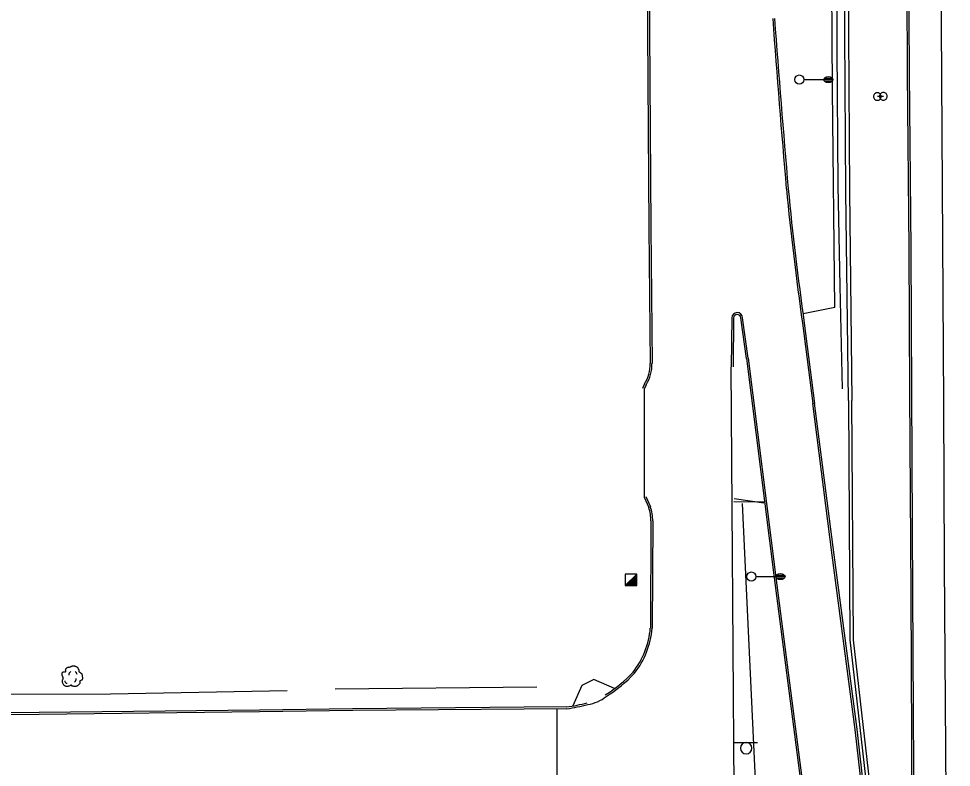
# Model space of a CAD drawing. Extents: x 2145380 to 2157287, y 139568 to 149130.
# Drawn here: x 2150462.3 to 2150767.1, y 145143.3 to 145388.1 of the extents above; entities that cross this region are included whole.
import ezdxf

# ---------------------------------------------------------------- set-up
doc = ezdxf.new("R2010")
doc.units = 0
for name, color, linetype in [('TOPO_Asphalt', 7, 'Continuous'), ('TOPO_Concrete', 7, 'Continuous'), ('TOPO_Curb Back', 7, 'Continuous'), ('TOPO_Fence', 7, 'Continuous'), ('TOPO_Flowline', 7, 'Continuous'), ('TOPO_Light Pole', 7, 'Continuous'), ('TOPO_Misc', 7, 'Continuous'), ('TOPO_Sign', 7, 'Continuous'), ('TOPO_Tree', 7, 'Continuous'), ('TOPO_Wall Freestanding', 7, 'Continuous')]:
    doc.layers.add(name, color=color, linetype=linetype)

# ---------------------------------------------------------------- blocks, each defined once
blk = doc.blocks.new('LP')
at = {"layer": 'TOPO_Light Pole'}
blk.add_line((3.81, 0), (20.32, 0), dxfattribs=at)
for points in [[(20.32, 0), (27.94, 0)], [(20.32, 0), (23.5, 0)], [(20.83, 1.27), (27.43, 1.27)], [(20.83, 1.27), (23.5, 1.27)], [(23.71, 1.27), (27.43, 1.27)], [(23.71, 0), (27.94, 0)], [(20.83, -1.27), (27.43, -1.27)], [(20.83, -1.27), (23.5, -1.27)], [(23.71, -1.27), (27.43, -1.27)]]:
    blk.add_lwpolyline(points, dxfattribs=at)
blk.add_circle((0, 0), 3.81, dxfattribs=at)
blk.add_ellipse((24.13, 0), major_axis=(3.81, 0), ratio=0.666667, dxfattribs=at)
blk = doc.blocks.new('POST')
at = {"layer": 'TOPO_Misc'}
for start, end in [(89.99996, 180.00004), (179.99996, 270.00004), (359.99996, 90.00004), (269.99996, 0.00004)]:
    blk.add_arc((-0.01, 0.03), 3.16, start, end, dxfattribs=at)
blk = doc.blocks.new('TREE')
at = {"layer": 'TOPO_Tree'}
for points in [[(-14.1, -0.4), (-14.2, 0.5), (-14.4, 1.4), (-14.6, 2.3), (-14.8, 3.2), (-15.5, 4), (-15.7, 4.9), (-15.8, 5.6), (-15.7, 6.3), (-15.7, 7), (-15.6, 7.9), (-15.7, 8.8), (-15.1, 9.7), (-14.6, 10.4), (-13.8, 10.5), (-13, 10.7), (-12.2, 11), (-11.1, 10), (-10.4, 10.7), (-9.4, 11.7), (-10.3, 13.3), (-9.8, 14.4), (-9.6, 15.1), (-9.3, 15.9), (-8.8, 16.5), (-8.2, 17.3), (-7.5, 17.7), (-6.7, 18.1), (-6.1, 18.4), (-5.6, 18.6), (-5.1, 18.7), (-4.5, 18.7), (-4, 18.5), (-3.5, 18.1)], [(-3.5, 17.6), (-3.1, 18.3), (-2.6, 18.8), (-1.9, 19.2), (-1, 19.7), (-0.2, 20), (0.7, 20.2), (1.6, 20.5), (2.5, 20.8), (3.4, 20.8), (4.1, 20.7), (4.8, 20.5), (5.5, 20.2), (6.4, 19.9), (7.3, 19.7), (8.2, 19.2), (9.4, 18.4), (10, 17.2), (10.8, 16), (11.2, 15.3), (11.6, 14.6), (11.9, 13.9), (12.2, 13.1), (11.4, 12), (11.9, 11.2), (12, 11), (12.2, 10.9), (12.4, 10.7), (12.9, 10.4), (13.5, 10), (14, 9.7), (14.7, 9.2), (15.4, 8.7), (16.1, 8.1), (16.7, 7.5), (16.9, 6.7), (17.1, 6), (17.6, 4.4), (17.7, 2.8), (17.7, 1.2), (17.7, -0.2), (17.8, -2.2), (16.6, -3), (15.5, -3.8), (14.3, -4.6), (13.2, -5.3)], [(13.2, -5.3), (13.3, -5.8), (13.4, -6.3), (13.4, -6.7), (13.8, -8.5), (12.2, -10), (10.8, -11.5), (10, -12.3), (9.1, -12.8), (8.2, -13.1), (6, -13.8), (3.3, -13.6), (1.3, -13.1), (0.5, -12.9), (-0.1, -11.4), (-0.8, -11.5), (-2, -11.6), (-3.3, -12.8), (-4.5, -13.1), (-6.1, -13.5), (-7.8, -14), (-9.3, -13.6), (-11.4, -13.1), (-12.8, -11.4), (-14.1, -9.4), (-15.3, -7.3), (-15.6, -5.1), (-15.1, -3), (-14.9, -1.9), (-13.9, -0.8), (-13.5, 0.1)], [(-4.2, 5.1), (-4.5, 6.1), (-4.3, 7.2), (-3.8, 8.2), (-3.3, 9.3), (-2.7, 10.3), (-1.6, 11)], [(5.9, 11.2), (6.5, 10.7), (7, 10.2), (7.4, 9.5), (7.9, 8.6), (8.3, 7.6), (8.5, 6.6)], [(-11.4, -4.5), (-11.5, -5.4), (-11, -6.3), (-10.1, -7.2), (-9.3, -8), (-8.5, -8.3), (-7.7, -8.1)], [(4.8, -6.3), (5.7, -5.7), (6.3, -4.9), (6.8, -3.9), (7.4, -2.8), (7.6, -1.7), (7.5, -0.6)]]:
    blk.add_open_spline(points, degree=3, dxfattribs=at)

msp = doc.modelspace()

# ---------------------------------------------------------------- linework, layer by layer
at = {"layer": 'TOPO_Asphalt'}
for p, q in [((2150696.56, 145070.83), (2150695.17, 145274.19)), ((2150666.66, 145266.92), (2150666.68, 145231.62)), ((2150638.12, 145162.42), (2150638.15, 145136.38))]:
    msp.add_line(p, q, dxfattribs=at)
msp.add_lwpolyline([(2150767.1, 144779.79), (2150766.9, 144883.57), (2150766.39, 144982.8), (2150765.7, 145088.81), (2150764.88, 145209.8), (2150764.6, 145262.23), (2150764.02, 145368.54), (2150763.38, 145474.93), (2150762.94, 145559.72), (2150762.77, 145587.93)], dxfattribs=at)
msp.add_arc((2150646.56, 145175.94), 12.21, 278.0862, 309.4396, dxfattribs=at)
at = {"layer": 'TOPO_Concrete'}
for p, q in [((2150728.98, 145293.64), (2150718.63, 145291.53)), ((2150696.02, 145230.22), (2150706.04, 145230.14))]:
    msp.add_line(p, q, dxfattribs=at)
for points in [[(2150728.98, 145293.64), (2150728.23, 145364.9), (2150727.98, 145415.61), (2150727.41, 145416.47), (2150727.33, 145422.95), (2150727.81, 145423.89), (2150727.67, 145480.36), (2150727.41, 145501.57), (2150727.16, 145547.02), (2150731.41, 145547.05)], [(2150696.07, 145231.21), (2150705.78, 145229.79)], [(2150657.01, 145169.03), (2150650.25, 145171.97), (2150646.38, 145170.03), (2150643.38, 145163.36)]]:
    msp.add_lwpolyline(points, dxfattribs=at)
at = {"layer": 'TOPO_Curb Back'}
for points in [[(2150751.45, 145587.86), (2150751.52, 145576.51), (2150751.9, 145524.62), (2150752.05, 145474.97), (2150752.41, 145425.27), (2150752.71, 145370.26), (2150753.26, 145312.69), (2150753.43, 145265.88)], [(2150752.05, 145587.86), (2150752.12, 145576.51), (2150752.5, 145524.62), (2150752.65, 145474.98), (2150753.01, 145425.27), (2150753.31, 145370.26), (2150753.86, 145312.7), (2150754.03, 145265.88)], [(2150667.7, 145416.95), (2150667.8, 145383.88), (2150668.27, 145319.8), (2150668.67, 145275.34)], [(2150668.3, 145416.97), (2150668.4, 145383.89), (2150668.87, 145319.8), (2150669.27, 145275.35)], [(2150695.34, 145290.22), (2150695.17, 145274.19)], [(2150695.94, 145290.21), (2150695.77, 145274.19)], [(2150700.12, 145276.98), (2150698.29, 145290.23)], [(2150700.71, 145277.06), (2150698.89, 145290.29)], [(2150718.46, 145288.47), (2150721.78, 145262.23)], [(2150719.05, 145288.55), (2150722.38, 145262.3)], [(2150700.12, 145276.98), (2150709.18, 145205.3), (2150717.36, 145142.29), (2150723.55, 145093.52), (2150728.66, 145052.54), (2150735.91, 144999)], [(2150700.72, 145277.05), (2150709.77, 145205.38), (2150717.96, 145142.37), (2150724.15, 145093.6), (2150729.25, 145052.62), (2150736.5, 144999.11)], [(2150666.86, 145268.67), (2150666.13, 145267.19)], [(2150667.39, 145268.38), (2150666.66, 145266.92)], [(2150753.43, 145265.88), (2150753.81, 145200.18), (2150754.35, 145104.5), (2150754.75, 145026.66), (2150754.91, 145000.26)], [(2150754.03, 145265.88), (2150754.41, 145200.19), (2150754.95, 145104.5), (2150755.35, 145026.66), (2150755.51, 145000.25)], [(2150752.34, 144999.64), (2150745.55, 145066.1), (2150743.06, 145090.36), (2150735.72, 145155.67), (2150728.2, 145212.71), (2150721.78, 145262.23)], [(2150752.93, 144999.81), (2150746.15, 145066.17), (2150743.66, 145090.42), (2150736.32, 145155.74), (2150728.8, 145212.78), (2150722.38, 145262.31)], [(2150666.68, 145231.62), (2150668.2, 145228.25)], [(2150667.23, 145231.87), (2150668.76, 145228.47)], [(2150668.93, 145223.91), (2150668.73, 145188.81)], [(2150669.53, 145223.91), (2150669.33, 145188.78)], [(2150641.36, 145163.04), (2150627.48, 145162.94), (2150571.43, 145162.48), (2150540.94, 145162), (2150468.98, 145161.2), (2150383.21, 145160.56)], [(2150641.4, 145162.44), (2150627.48, 145162.34), (2150571.44, 145161.88), (2150540.95, 145161.4), (2150468.98, 145160.6), (2150383.23, 145159.96)]]:
    msp.add_lwpolyline(points, dxfattribs=at)
for centre, radius, start, end in [((2155111.19, 145712.97), 4414.45, 184.22076, 184.94529), ((2155109.32, 145712.81), 4411.97, 184.22062, 184.94533), ((2151708.99, 145429.78), 1000.56, 185.58404, 188.11904), ((2151709.24, 145429.81), 1000.21, 185.5847, 188.11915), ((2150697.12, 145290.19), 1.78, 3.1026, 179.1917), ((2150697.12, 145290.19), 1.18, 2.0186, 179.1453), ((2150656.2, 145275.13), 12.47, 328.7702, 0.9651), ((2150656.2, 145275.13), 13.07, 328.8806, 0.9546), ((2150654.65, 145223.75), 14.28, 0.6253, 18.3788), ((2150654.64, 145223.75), 14.88, 0.6064, 18.4962), ((2150641.72, 145191.12), 27.1, 322.0068, 355.1103), ((2150641.72, 145191.12), 27.7, 321.9543, 355.1599), ((2150631.95, 145203.3), 42.46, 301.3088, 317.1684), ((2150631.94, 145203.3), 43.06, 301.3092, 317.2015), ((2150634.25, 145214.92), 52.36, 277.7953, 285.3576), ((2150634.25, 145214.92), 52.96, 277.7534, 285.3575)]:
    msp.add_arc(centre, radius, start, end, dxfattribs=at)
at = {"layer": 'TOPO_Fence'}
msp.add_line((2150631.66, 145169.55), (2150565.69, 145168.81), dxfattribs=at)
for points in [[(2150733.08, 144353.15), (2150731.82, 144461.48), (2150729.81, 144554.28), (2150726.55, 144638.71), (2150721.83, 144744), (2150717.46, 144842.9), (2150712.1, 144948.81), (2150707.9, 145034), (2150703.43, 145132.27), (2150698.8, 145229.58)], [(2150550.08, 145168.3), (2150492.25, 145167.22), (2150450.52, 145167.1)]]:
    msp.add_lwpolyline(points, dxfattribs=at)
at = {"layer": 'TOPO_Flowline'}
msp.add_lwpolyline([(2150731.5, 145267.03), (2150730.77, 145300.65), (2150730.13, 145333.51), (2150729.83, 145378.21), (2150729.83, 145418), (2150729.83, 145420.06)], dxfattribs=at)
at = {"layer": 'TOPO_Misc'}
for p, q in [((2150660.53, 145202.7), (2150664.26, 145206.45)), ((2150662.74, 145204.92), (2150664.26, 145204.92)), ((2150662.92, 145205.1), (2150664.26, 145205.1)), ((2150663.11, 145205.29), (2150664.26, 145205.29)), ((2150663.29, 145205.47), (2150664.26, 145205.47)), ((2150663.48, 145205.66), (2150664.26, 145205.66)), ((2150663.68, 145205.86), (2150664.26, 145205.86)), ((2150663.86, 145206.04), (2150664.26, 145206.04)), ((2150664.05, 145206.23), (2150664.26, 145206.23)), ((2150664.23, 145206.41), (2150664.26, 145206.41)), ((2150660.68, 145202.86), (2150664.27, 145202.86)), ((2150660.87, 145203.05), (2150664.27, 145203.05)), ((2150661.05, 145203.23), (2150664.27, 145203.23)), ((2150661.24, 145203.42), (2150664.27, 145203.42)), ((2150661.43, 145203.61), (2150664.27, 145203.61)), ((2150661.62, 145203.8), (2150664.27, 145203.8)), ((2150661.81, 145203.99), (2150664.27, 145203.99)), ((2150661.99, 145204.17), (2150664.26, 145204.17)), ((2150662.18, 145204.36), (2150664.26, 145204.36)), ((2150662.37, 145204.55), (2150664.26, 145204.55)), ((2150662.55, 145204.73), (2150664.26, 145204.73))]:
    msp.add_line(p, q, dxfattribs=at)
msp.add_lwpolyline([(2150664.27, 145202.71), (2150664.26, 145206.45), (2150660.52, 145206.44), (2150660.53, 145202.7), (2150664.27, 145202.71)], dxfattribs=at)
at = {"layer": 'TOPO_Sign'}
for points in [[(2150744.9, 145362.66), (2150742.92, 145362.6)], [(2150696.28, 145151.43), (2150703.78, 145151.43)], [(2150700.03, 145151.42), (2150700.03, 145151.42)], [(2150698.17, 145149.56), (2150698.17, 145149.56)], [(2150700.03, 145147.69), (2150700.03, 145147.69)], [(2150701.9, 145149.56), (2150701.9, 145149.56)]]:
    msp.add_lwpolyline(points, dxfattribs=at)
for start, end in [(90, 180), (360, 90), (180, 270), (270, 0)]:
    msp.add_arc((2150700.03, 145149.56), 1.87, start, end, dxfattribs=at)
at = {"layer": 'TOPO_Wall Freestanding'}
for points in [[(2150733.45, 145263.2), (2150732.66, 145331.54), (2150732.11, 145417.71), (2150731.77, 145493.46), (2150731.28, 145566.3), (2150725.92, 145566.15), (2150725.94, 145585.22), (2150724.38, 145584.57), (2150724.13, 145585.49), (2150724.9, 145586.02), (2150724.75, 145587.67)], [(2150726.24, 145587.68), (2150726.26, 145586.58), (2150727.04, 145586.81), (2150727.12, 145585.21), (2150727.09, 145567.36), (2150732.44, 145567.51), (2150732.94, 145493.47), (2150733.29, 145417.72), (2150733.83, 145331.55), (2150734.62, 145263.21)], [(2150733.45, 145263.2), (2150733.92, 145184.95), (2150745.2, 145086.54), (2150746.37, 145086.67), (2150735.1, 145185.02), (2150734.62, 145263.21)]]:
    msp.add_lwpolyline(points, dxfattribs=at)

# ---------------------------------------------------------------- block references
at = {"layer": 'TOPO_Light Pole', "xscale": 0.39370000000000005, "yscale": 0.3937000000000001}
for p in [(2150717.42, 145368.15), (2150701.74, 145205.67)]:
    msp.add_blockref('LP', p, dxfattribs=at)
at = {"layer": 'TOPO_Misc', "xscale": 0.39370000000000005, "yscale": 0.3937000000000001}
for p in [(2150742.92, 145362.6), (2150744.9, 145362.66)]:
    msp.add_blockref('POST', p, dxfattribs=at)
at = {"layer": 'TOPO_Tree', "xscale": 0.19685000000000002, "yscale": 0.19685000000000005}
msp.add_blockref('TREE', (2150479.6, 145172.43), dxfattribs=at)

doc.saveas('drawing.dxf')
